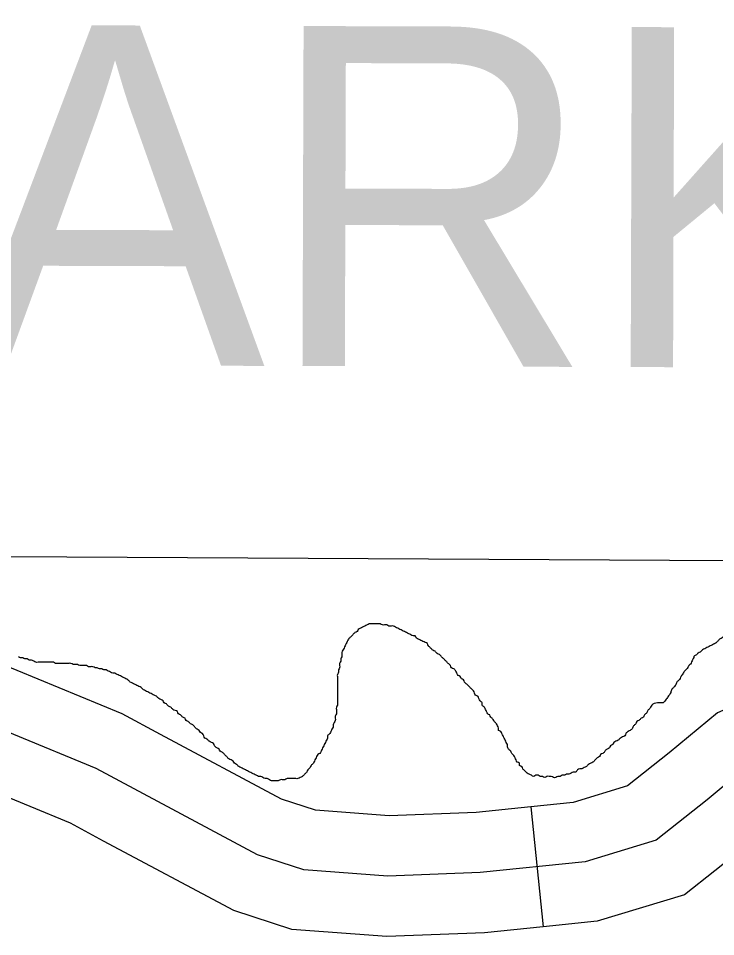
# Model space of a CAD drawing. Extents: x 813775 to 1157140, y 1757555 to 1979907.
# Drawn here: x 1002706 to 1004440, y 1874515 to 1876796 of the extents above; entities that cross this region are included whole.
import ezdxf

# ---------------------------------------------------------------- set-up
doc = ezdxf.new("R2010")
doc.units = 0
for name, color, linetype in [('Level 35', 7, 'Continuous'), ('Level 4', 7, 'Continuous'), ('Level 41', 7, 'Continuous'), ('Level 45', 7, 'Continuous')]:
    doc.layers.add(name, color=color, linetype=linetype)

msp = doc.modelspace()

# ---------------------------------------------------------------- linework, layer by layer
at = {"layer": 'Level 35'}
for points in [[(1003301.2, 1874718.1), (1002900.1, 1874932.3), (1002490, 1875101.8), (1002195.8, 1875217.8), (1001955.1, 1875258), (1001576.2, 1875289.2), (1001112.6, 1875275.8), (1000747.1, 1875244.6), (1000091.8, 1875226.7), (999231.5, 1875204.4), (998883.8, 1875208.9), (998776.8, 1875244.6), (998710, 1875307.1), (998562.9, 1875458.8), (998518.3, 1875503.4), (998371.2, 1875521.2), (998054.7, 1875516.8), (997319.2, 1875534.6), (996928.1, 1875547)], [(1006992.8, 1875503.9), (1006925.9, 1875481.5), (1006818.9, 1875470.4), (1006660.7, 1875468.2), (1006433.3, 1875470.4), (1006025.5, 1875465.9), (1005871.7, 1875461.5), (1005784.8, 1875439.2), (1005664.4, 1875358.8), (1005397, 1875171.4), (1005203.1, 1875064.4), (1005062.6, 1875024.2), (1004908.9, 1875024.2), (1004784, 1875017.5), (1004641.4, 1874993), (1004523.3, 1874941.7), (1004418.5, 1874854.6), (1004291.5, 1874754.3), (1004115.4, 1874700.7), (1003854.6, 1874673.9), (1003625.1, 1874665), (1003415.6, 1874680.6), (1003301.2, 1874718.1)]]:
    msp.add_lwpolyline(points, dxfattribs=at)
for points in [[(1003878.4, 1875065.6), (1003873, 1875068.3), (1003870.2, 1875073.8), (1003867.5, 1875079.2), (1003864.8, 1875084.7), (1003859.3, 1875090.1), (1003859.3, 1875095.6), (1003853.9, 1875101), (1003851.2, 1875106.5), (1003848.4, 1875111.9), (1003843, 1875114.7), (1003840.3, 1875120.1), (1003837.5, 1875125.6), (1003832.1, 1875131), (1003826.6, 1875136.5), (1003821.2, 1875141.9), (1003815.7, 1875147.4), (1003813, 1875152.8), (1003807.5, 1875155.6), (1003804.8, 1875161), (1003799.4, 1875163.8), (1003796.6, 1875169.2), (1003793.9, 1875174.7), (1003788.5, 1875180.1), (1003783, 1875182.8), (1003780.3, 1875188.3), (1003774.8, 1875193.8), (1003769.4, 1875199.2), (1003763.9, 1875204.7), (1003758.5, 1875210.1), (1003753, 1875215.6), (1003747.6, 1875218.3), (1003742.1, 1875223.8), (1003736.7, 1875226.5), (1003731.2, 1875231.9), (1003725.8, 1875237.4), (1003723, 1875242.8), (1003717.6, 1875245.6), (1003712.1, 1875248.3), (1003706.7, 1875251), (1003701.2, 1875253.7), (1003695.8, 1875256.5), (1003693.1, 1875261.9), (1003687.6, 1875261.9), (1003682.2, 1875264.7), (1003676.7, 1875267.4), (1003671.3, 1875270.1), (1003665.8, 1875272.8), (1003660.4, 1875275.6), (1003654.9, 1875278.3), (1003649.5, 1875281), (1003644, 1875283.7), (1003638.5, 1875286.5), (1003633.1, 1875286.5), (1003627.6, 1875286.5), (1003622.2, 1875289.2), (1003616.7, 1875289.2), (1003611.3, 1875289.2), (1003605.8, 1875291.9), (1003600.4, 1875291.9), (1003594.9, 1875291.9), (1003589.5, 1875291.9), (1003584, 1875291.9), (1003578.6, 1875291.9), (1003573.1, 1875289.2), (1003567.7, 1875286.5), (1003562.2, 1875283.7), (1003556.8, 1875281), (1003551.3, 1875278.3), (1003548.6, 1875272.8), (1003543.1, 1875270.1), (1003537.7, 1875264.7), (1003532.2, 1875259.2), (1003526.8, 1875253.7), (1003524.1, 1875248.3), (1003521.3, 1875242.8), (1003518.6, 1875237.4), (1003515.9, 1875231.9), (1003513.2, 1875226.5), (1003510.4, 1875221), (1003510.4, 1875215.6), (1003510.4, 1875210.1), (1003507.7, 1875204.7), (1003507.7, 1875199.2), (1003505, 1875193.8), (1003505, 1875188.3), (1003505, 1875182.8), (1003502.3, 1875177.4), (1003502.3, 1875171.9), (1003499.5, 1875166.5), (1003499.5, 1875161)], [(1004924.8, 1875224.7), (1004919.4, 1875224.7), (1004913.9, 1875224.7), (1004908.5, 1875224.7), (1004903, 1875224.7), (1004897.6, 1875227.4), (1004892.1, 1875227.4), (1004886.7, 1875224.7), (1004881.2, 1875224.7), (1004875.7, 1875224.7), (1004870.3, 1875224.7), (1004864.8, 1875224.7), (1004859.4, 1875230.2), (1004853.9, 1875230.2), (1004848.5, 1875232.9), (1004843, 1875232.9), (1004837.6, 1875232.9), (1004832.1, 1875232.9), (1004826.7, 1875232.9), (1004821.2, 1875232.9), (1004815.8, 1875235.6), (1004810.3, 1875238.4), (1004804.9, 1875241.1), (1004799.4, 1875243.8), (1004794, 1875246.5), (1004788.5, 1875249.3), (1004783.1, 1875249.3), (1004777.6, 1875252), (1004772.2, 1875254.7), (1004766.7, 1875257.4), (1004761.3, 1875260.2), (1004755.8, 1875262.9), (1004750.4, 1875265.6), (1004744.9, 1875268.3), (1004739.5, 1875268.3), (1004734, 1875271.1), (1004728.6, 1875271.1), (1004723.1, 1875273.8), (1004717.7, 1875273.8), (1004712.2, 1875276.5), (1004706.8, 1875279.3), (1004704, 1875273.8), (1004698.6, 1875271.1), (1004693.1, 1875268.3), (1004687.7, 1875265.6), (1004682.2, 1875265.6), (1004676.8, 1875262.9), (1004671.3, 1875262.9), (1004665.9, 1875262.9), (1004660.4, 1875262.9), (1004655, 1875260.2), (1004649.5, 1875260.2), (1004644.1, 1875257.4), (1004638.6, 1875257.4), (1004633.2, 1875257.4), (1004627.7, 1875257.4), (1004622.3, 1875257.4), (1004616.8, 1875257.4), (1004611.4, 1875257.4), (1004605.9, 1875257.4), (1004600.5, 1875257.4), (1004595, 1875260.2), (1004589.5, 1875260.2), (1004584.1, 1875265.6), (1004578.6, 1875268.3), (1004573.2, 1875271.1), (1004567.7, 1875273.8), (1004562.3, 1875276.5), (1004556.8, 1875282), (1004551.4, 1875282), (1004545.9, 1875284.7), (1004540.5, 1875284.7), (1004535, 1875284.7), (1004529.6, 1875287.4), (1004524.1, 1875287.4), (1004518.7, 1875287.4), (1004513.2, 1875287.4), (1004507.8, 1875287.4), (1004502.3, 1875284.7), (1004496.9, 1875284.7), (1004491.4, 1875282), (1004486, 1875279.3), (1004480.5, 1875276.5), (1004475.1, 1875273.8), (1004469.6, 1875271.1), (1004466.9, 1875265.6), (1004461.4, 1875262.9), (1004456, 1875257.4), (1004450.5, 1875254.7), (1004445.1, 1875249.3), (1004439.6, 1875243.8)], [(1004439.6, 1875243.8), (1004434.2, 1875241.1), (1004428.7, 1875238.4), (1004423.3, 1875235.6), (1004417.8, 1875232.9), (1004412.4, 1875230.2), (1004406.9, 1875227.4), (1004401.5, 1875222), (1004396, 1875219.3), (1004390.6, 1875213.8), (1004385.1, 1875211.1), (1004385.1, 1875208.4), (1004382.4, 1875202.9), (1004379.7, 1875197.4), (1004376.9, 1875192), (1004371.5, 1875186.5), (1004368.8, 1875181.1), (1004363.3, 1875175.6), (1004357.9, 1875167.4), (1004352.4, 1875159.3), (1004349.7, 1875153.8), (1004344.2, 1875148.4), (1004341.5, 1875142.9), (1004336.1, 1875134.7), (1004330.6, 1875129.3), (1004327.9, 1875121.1), (1004322.4, 1875112.9), (1004317, 1875104.7), (1004308.8, 1875095.6)], [(1003180.6, 1875000.1), (1003175.2, 1875005.6), (1003169.7, 1875008.3), (1003167, 1875013.8), (1003164.3, 1875019.2), (1003158.8, 1875021.9), (1003156.1, 1875027.4), (1003150.6, 1875030.1), (1003145.2, 1875035.6), (1003139.7, 1875041), (1003134.3, 1875043.8), (1003128.8, 1875049.2), (1003123.4, 1875051.9), (1003120.7, 1875057.4), (1003115.2, 1875060.1), (1003109.8, 1875065.6), (1003104.3, 1875068.3), (1003101.6, 1875073.8), (1003096.1, 1875076.5), (1003090.7, 1875079.2), (1003085.2, 1875084.7), (1003079.8, 1875087.4), (1003074.3, 1875092.9), (1003068.9, 1875095.6), (1003066.2, 1875101), (1003060.7, 1875103.8), (1003055.2, 1875106.5), (1003049.8, 1875111.9), (1003044.3, 1875114.7), (1003038.9, 1875117.4), (1003033.4, 1875120.1), (1003028, 1875122.9), (1003022.5, 1875125.6), (1003017.1, 1875128.3), (1003011.6, 1875133.8), (1003006.2, 1875136.5), (1003000.7, 1875139.2), (1002995.3, 1875141.9), (1002989.8, 1875144.7), (1002984.4, 1875147.4), (1002978.9, 1875152.8), (1002973.5, 1875155.6), (1002968, 1875158.3), (1002962.6, 1875161), (1002957.1, 1875163.8), (1002951.7, 1875166.5), (1002946.2, 1875169.2), (1002940.8, 1875169.2), (1002935.3, 1875171.9), (1002929.9, 1875174.7), (1002924.4, 1875177.4), (1002919, 1875177.4), (1002913.5, 1875180.1), (1002908.1, 1875180.1), (1002902.6, 1875182.8), (1002897.2, 1875182.8), (1002891.7, 1875185.6), (1002886.3, 1875185.6), (1002880.8, 1875185.6), (1002875.4, 1875188.3), (1002869.9, 1875188.3), (1002864.4, 1875188.3), (1002859, 1875188.3), (1002853.5, 1875191), (1002848.1, 1875191), (1002842.6, 1875191), (1002837.2, 1875193.8), (1002831.7, 1875193.8), (1002826.3, 1875193.8), (1002820.8, 1875193.8), (1002815.4, 1875193.8), (1002809.9, 1875193.8), (1002804.5, 1875193.8), (1002799, 1875193.8), (1002793.6, 1875196.5), (1002788.1, 1875196.5), (1002782.7, 1875196.5), (1002777.2, 1875196.5), (1002771.8, 1875196.5), (1002766.3, 1875196.5), (1002760.9, 1875196.5), (1002755.4, 1875196.5), (1002750, 1875196.5), (1002744.5, 1875199.2), (1002739.1, 1875201.9), (1002733.6, 1875201.9), (1002728.2, 1875204.7), (1002722.7, 1875204.7), (1002717.3, 1875207.4), (1002711.8, 1875207.4), (1002706.4, 1875210.1)], [(1003499.5, 1875161), (1003499.5, 1875155.6), (1003499.5, 1875150.1), (1003499.5, 1875144.7), (1003499.5, 1875139.2), (1003499.5, 1875133.8), (1003499.5, 1875128.3), (1003499.5, 1875122.9), (1003499.5, 1875117.4), (1003499.5, 1875111.9), (1003499.5, 1875106.5), (1003499.5, 1875101), (1003499.5, 1875095.6), (1003499.5, 1875090.1), (1003496.8, 1875084.7), (1003496.8, 1875079.2), (1003496.8, 1875073.8), (1003496.8, 1875068.3), (1003494.1, 1875062.9), (1003494.1, 1875057.4), (1003494.1, 1875051.9), (1003491.4, 1875046.5), (1003488.6, 1875041), (1003488.6, 1875035.6), (1003485.9, 1875030.1), (1003483.2, 1875024.7), (1003480.5, 1875019.2), (1003475, 1875013.8), (1003475, 1875008.3), (1003472.3, 1875002.9), (1003469.6, 1874997.4), (1003466.8, 1874992), (1003464.1, 1874986.5), (1003461.4, 1874981), (1003458.7, 1874975.6), (1003455.9, 1874970.1), (1003450.5, 1874967.4), (1003447.8, 1874962), (1003445, 1874956.5), (1003442.3, 1874951), (1003439.6, 1874945.6), (1003434.1, 1874940.1), (1003431.4, 1874934.7), (1003425.9, 1874929.2), (1003423.2, 1874923.8), (1003417.8, 1874918.3), (1003412.3, 1874912.9), (1003406.9, 1874910.1), (1003401.4, 1874907.4), (1003396, 1874907.4), (1003390.5, 1874907.4), (1003385.1, 1874907.4), (1003379.6, 1874907.4), (1003374.2, 1874907.4), (1003368.7, 1874904.7), (1003363.3, 1874904.7), (1003357.8, 1874904.7), (1003352.4, 1874902), (1003346.9, 1874902), (1003341.4, 1874902), (1003336, 1874902), (1003330.5, 1874904.7), (1003325.1, 1874907.4), (1003319.6, 1874907.4), (1003314.2, 1874910.1), (1003308.7, 1874912.9), (1003303.3, 1874912.9), (1003297.8, 1874915.6), (1003292.4, 1874918.3), (1003286.9, 1874921), (1003281.5, 1874923.8), (1003276, 1874926.5), (1003270.6, 1874929.2), (1003265.1, 1874932), (1003259.7, 1874934.7), (1003254.2, 1874937.4), (1003248.8, 1874942.9), (1003243.3, 1874945.6), (1003240.6, 1874951), (1003235.1, 1874953.8), (1003229.7, 1874956.5), (1003224.2, 1874962), (1003218.8, 1874967.4), (1003213.3, 1874972.9), (1003207.9, 1874975.6), (1003205.2, 1874981), (1003199.7, 1874983.8), (1003194.3, 1874989.2), (1003191.5, 1874994.7), (1003186.1, 1874997.4), (1003180.6, 1875000.1)], [(1004308.8, 1875095.6), (1004279.1, 1875087.4), (1004276.4, 1875081.9), (1004270.9, 1875076.5), (1004268.2, 1875071), (1004262.7, 1875065.6), (1004260, 1875060.1), (1004254.6, 1875057.4), (1004249.1, 1875051.9), (1004243.7, 1875049.2), (1004240.9, 1875043.8), (1004235.5, 1875038.3), (1004232.8, 1875032.9), (1004227.3, 1875027.4), (1004221.8, 1875024.7), (1004216.4, 1875019.2), (1004213.7, 1875013.8), (1004208.2, 1875011), (1004202.8, 1875008.3), (1004197.3, 1875002.9), (1004191.9, 1875000.1), (1004186.4, 1874997.4), (1004183.7, 1874992), (1004178.2, 1874989.2), (1004175.5, 1874983.8), (1004170.1, 1874981), (1004164.6, 1874975.6), (1004159.2, 1874970.1), (1004153.7, 1874967.4), (1004151, 1874962), (1004145.5, 1874959.2), (1004140.1, 1874953.8), (1004134.6, 1874948.3), (1004129.2, 1874945.6), (1004123.7, 1874942.9), (1004118.3, 1874937.4), (1004112.8, 1874934.7), (1004107.4, 1874932), (1004101.9, 1874932), (1004096.5, 1874929.2), (1004091, 1874923.8), (1004085.6, 1874923.8), (1004080.1, 1874921), (1004074.7, 1874918.3), (1004069.2, 1874918.3), (1004063.8, 1874915.6), (1004058.3, 1874915.6), (1004052.9, 1874912.9), (1004047.4, 1874912.9), (1004042, 1874910.1), (1004036.5, 1874910.1), (1004031.1, 1874912.9), (1004025.6, 1874912.9), (1004020.1, 1874912.9), (1004014.7, 1874910.1), (1004009.2, 1874912.9), (1004003.8, 1874912.9), (1003998.3, 1874915.6), (1003992.9, 1874915.6), (1003987.4, 1874912.9), (1003982, 1874915.6), (1003976.5, 1874918.3), (1003971.1, 1874921), (1003965.6, 1874926.5), (1003960.2, 1874932), (1003957.5, 1874937.4), (1003952, 1874940.1), (1003952, 1874945.6), (1003946.6, 1874948.3), (1003943.8, 1874953.8), (1003941.1, 1874959.2), (1003938.4, 1874964.7), (1003932.9, 1874970.1), (1003930.2, 1874975.6), (1003924.7, 1874981), (1003922, 1874986.5), (1003922, 1874992), (1003919.3, 1874997.4), (1003916.6, 1875002.9), (1003913.8, 1875008.3), (1003911.1, 1875013.8), (1003908.4, 1875019.2), (1003905.7, 1875024.7), (1003900.2, 1875027.4), (1003900.2, 1875032.9), (1003897.5, 1875038.3), (1003894.8, 1875043.8), (1003889.3, 1875049.2), (1003886.6, 1875054.7), (1003881.1, 1875060.1), (1003878.4, 1875065.6)]]:
    msp.add_spline(points, degree=3, dxfattribs=at)
at = {"layer": 'Level 4'}
msp.add_lwpolyline([(999080.7, 1875479.2), (1005523.7, 1875443.4)], dxfattribs=at)
at = {"layer": 'Level 45'}
msp.add_line((1003980.5, 1874837.6), (1004011.2, 1874539.2), dxfattribs=at)
for points in [[(1003059.7, 1875017.1), (1002964.2, 1875068.1), (1002546.1, 1875240.9), (1002236.1, 1875363.2), (1002028, 1875397.9)], [(1004964, 1875174.2), (1004904.8, 1875174.2), (1004767.3, 1875166.8), (1004598.2, 1875137.7), (1004443.9, 1875070.7), (1004324.1, 1874971.2), (1004220.7, 1874889.5), (1004085.7, 1874848.4), (1003980.5, 1874837.6)], [(1002918.4, 1874752.4), (1002835.9, 1874796.5), (1002433.8, 1874962.7), (1002155.5, 1875072.5), (1001978.6, 1875102)], [(1003980.5, 1874837.6), (1003844.1, 1874823.6), (1003627.8, 1874815.2), (1003444.9, 1874828.9), (1003360.4, 1874856.6), (1003059.7, 1875017.1)], [(1004964, 1874874.2), (1004912.9, 1874874.2), (1004800.8, 1874868.2), (1004684.6, 1874848.2), (1004602.7, 1874812.6), (1004513, 1874738.1), (1004362.2, 1874619), (1004145.2, 1874553), (1004011.2, 1874539.2)], [(1004011.2, 1874539.2), (1003865.2, 1874524.2), (1003622.4, 1874514.8), (1003386.2, 1874532.4), (1003242.1, 1874579.6), (1002918.4, 1874752.4)]]:
    msp.add_lwpolyline(points, dxfattribs=at)

# ---------------------------------------------------------------- texts
at = {"layer": 'Level 41'}
msp.add_text('CLARK COUNTY', height=844.798, rotation=359.8185, dxfattribs=at).set_placement((1001122.4, 1875939.9))

doc.saveas('drawing.dxf')
